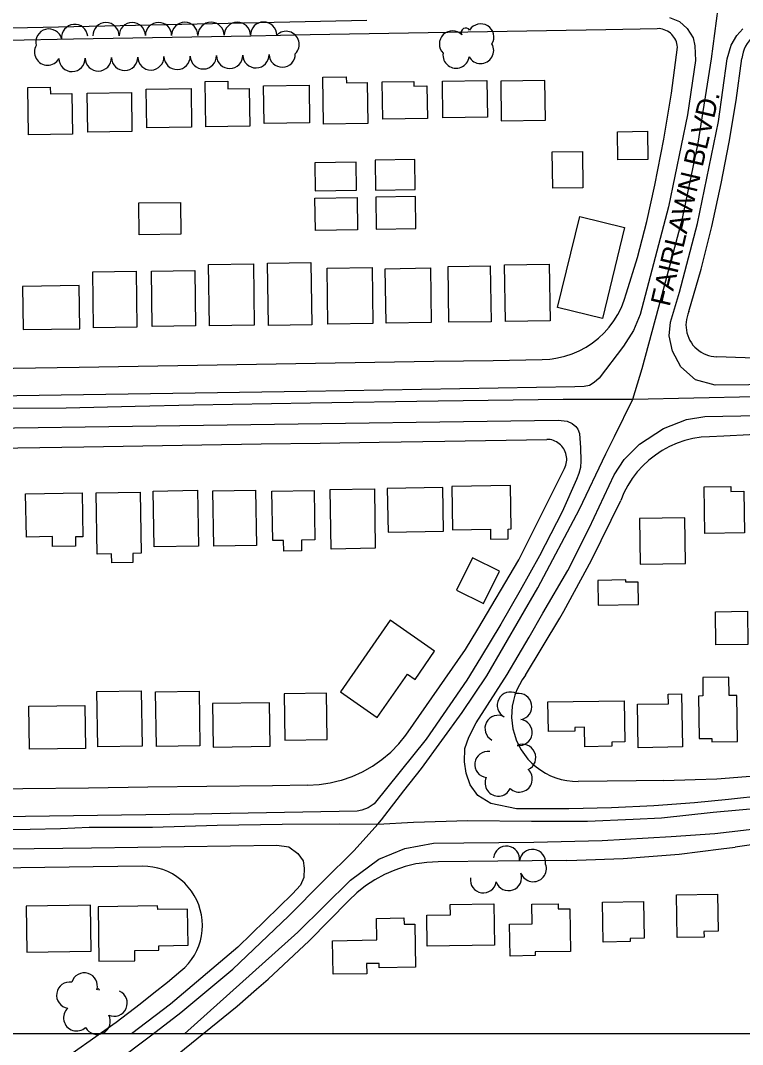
# Model space of a CAD drawing. Extents: x -25029 to 2274964, y -81170 to 687028.
# Drawn here: x 8021 to 8571, y -68757 to -67978 of the extents above; entities that cross this region are included whole.
import ezdxf

# ---------------------------------------------------------------- set-up
doc = ezdxf.new("R2010")
doc.units = 0
for name, color, linetype in [('60', 7, 'Continuous'), ('81911BEA - RW_X_Fee_RW', 7, 'Continuous'), ('BLDG', 7, 'Continuous'), ('GE_X_CL_2000', 7, 'Continuous'), ('ROAD', 7, 'Continuous'), ('ROAD-NAME', 7, 'Continuous'), ('TREES', 7, 'Continuous')]:
    doc.layers.add(name, color=color, linetype=linetype)

msp = doc.modelspace()

# ---------------------------------------------------------------- linework, layer by layer
at = {"layer": '60'}
msp.add_lwpolyline([(5251.64, -64748.36), (10251.64, -64748.36), (10251.64, -68748.36), (5251.64, -68748.36)], close=True, dxfattribs=at)
at = {"layer": '81911BEA - RW_X_Fee_RW'}
for p, q in [((8556.83, -68293.95), (8545.81, -68294.27)), ((8094.28, -68739.45), (8112.47, -68725.49))]:
    msp.add_line(p, q, dxfattribs=at)
for points in [[(8506.16, -67983.89), (8466.87, -67984.66), (8421.87, -67985.46), (8376.88, -67986.27), (8331.89, -67987.07), (8286.89, -67987.88), (8241.9, -67988.68), (8196.9, -67989.49), (8151.91, -67990.29), (8106.92, -67991.1), (8061.92, -67991.9), (8011.93, -67992.8), (7966.93, -67993.6), (7921.94, -67994.41), (7871.95, -67995.3), (7826.95, -67996.11), (7781.96, -67996.91), (7731.96, -67997.76)], [(8521.59, -67997.87), (8521.37, -67996.54), (8521.1, -67995.22), (8520.71, -67993.92), (8520.2, -67992.67), (8519.59, -67991.47), (8518.87, -67990.32), (8518.05, -67989.25), (8517.14, -67988.25), (8516.14, -67987.34), (8515.07, -67986.52), (8513.92, -67985.8), (8512.72, -67985.19), (8511.47, -67984.68), (8510.18, -67984.29), (8508.85, -67984.01), (8507.51, -67983.86), (8506.16, -67983.89)], [(8597.4, -67982.35), (8594.94, -67982.5), (8592.5, -67982.87), (8590.1, -67983.46), (8587.76, -67984.26), (8585.51, -67985.26), (8583.35, -67986.46), (8581.31, -67987.86), (8579.41, -67989.42), (8577.65, -67991.16), (8576.05, -67993.04), (8574.63, -67995.06), (8573.39, -67997.2), (8572.36, -67999.44), (8571.52, -68001.76), (8570.9, -68004.15), (8570.5, -68006.59)], [(8504.28, -68102.83), (8511.23, -68068.04), (8517.03, -68033.04), (8521.59, -67997.87)], [(8554.83, -68101.77), (8560.96, -68070.19), (8566.18, -68038.46), (8570.5, -68006.59)], [(8482.77, -68184.9), (8490.97, -68157.82), (8498.14, -68130.45), (8504.28, -68102.83)], [(8530.22, -68199.06), (8539.45, -68166.89), (8547.67, -68134.45), (8554.83, -68101.77)], [(8418.44, -68235.57), (8424.29, -68235.22), (8426.1, -68234.95), (8430.09, -68234.37), (8435.8, -68233.01), (8441.36, -68231.17), (8446.75, -68228.85), (8451.91, -68226.07), (8456.81, -68222.86), (8461.42, -68219.23), (8465.69, -68215.22), (8469.6, -68210.85), (8473.12, -68206.16), (8476.22, -68201.18), (8478.87, -68195.95), (8481.06, -68190.51), (8482.77, -68184.9)], [(8530.22, -68199.06), (8529.48, -68201), (8528.84, -68202.98), (8528.38, -68205), (8528.09, -68207.05), (8527.98, -68209.12), (8528.04, -68211.19), (8528.29, -68213.25), (8528.71, -68215.28), (8529.3, -68217.27), (8530.06, -68219.2), (8530.99, -68221.06), (8532.07, -68222.83), (8533.29, -68224.5), (8534.66, -68226.06), (8536.15, -68227.5), (8537.77, -68228.8), (8539.49, -68229.96), (8541.3, -68230.97), (8543.19, -68231.82), (8545.15, -68232.5), (8547.16, -68233.02), (8549.2, -68233.35), (8551.27, -68233.46)], [(7736.19, -68246.52), (7786.18, -68245.77), (7831.18, -68245.04), (7876.17, -68244.32), (7926.17, -68243.51), (7971.16, -68242.78), (8016.16, -68242.06), (8066.15, -68241.25), (8111.15, -68240.53), (8156.15, -68239.8), (8201.14, -68239.07), (8246.14, -68238.35), (8291.13, -68237.62), (8336.13, -68236.9), (8381.12, -68236.17), (8418.44, -68235.57)], [(8651.12, -68236.95), (8616.57, -68235.72), (8551.27, -68233.46)], [(8656.73, -68287.58), (8621.16, -68289.85), (8576.21, -68292.72), (8556.83, -68293.95)], [(7709.69, -68307.78), (7739.62, -68307.29), (7789.61, -68306.49), (7834.61, -68305.76), (7879.6, -68305.04), (7929.6, -68304.23), (7974.59, -68303.5), (8019.59, -68302.78), (8069.58, -68301.97), (8114.58, -68301.25), (8159.57, -68300.52)], [(8159.57, -68300.52), (8204.57, -68299.79), (8249.56, -68299.06), (8294.56, -68298.34), (8344.55, -68297.53), (8422, -68296.28)], [(8436.08, -68317.04), (8436.53, -68315.83), (8436.87, -68314.58), (8437.1, -68313.31), (8437.22, -68312.02), (8437.23, -68310.73), (8437.12, -68309.45), (8436.91, -68308.17), (8436.59, -68306.92), (8436.16, -68305.7), (8435.63, -68304.53), (8435, -68303.4), (8434.27, -68302.33), (8433.46, -68301.33), (8432.56, -68300.4), (8431.59, -68299.55), (8430.54, -68298.79), (8429.44, -68298.12), (8428.28, -68297.55), (8427.07, -68297.08), (8425.84, -68296.72), (8424.57, -68296.46), (8423.29, -68296.32), (8422, -68296.28)], [(8545.81, -68294.27), (8539.54, -68294.7), (8533.33, -68295.7), (8531.29, -68296.21), (8527.23, -68297.22), (8521.27, -68299.25), (8515.51, -68301.77), (8509.98, -68304.77), (8504.73, -68308.22), (8499.78, -68312.1), (8495.17, -68316.38), (8490.94, -68321.04), (8487.12, -68326.03), (8483.73, -68331.33), (8480.8, -68336.89), (8478.31, -68342.67)], [(8314.87, -68521.25), (8360.25, -68456.22), (8369.52, -68440.61), (8400.72, -68388.02), (8435.53, -68318.39), (8436.08, -68317.04)], [(8405.81, -68475.61), (8431.92, -68432.37), (8434.91, -68426.89), (8456.1, -68388.03), (8478.31, -68342.67)], [(8405.81, -68475.61), (8403.35, -68479.16), (8401.16, -68482.88), (8399.3, -68486.78), (8397.78, -68490.82), (8396.62, -68494.99), (8395.82, -68499.23), (8395.39, -68503.53), (8395.32, -68507.85), (8395.64, -68512.16), (8396.32, -68516.42), (8397.37, -68520.61), (8398.77, -68524.7), (8400.52, -68528.65), (8402.6, -68532.43), (8405.01, -68536.02), (8407.71, -68539.39), (8410.69, -68542.52), (8413.93, -68545.37), (8417.41, -68547.94), (8421.09, -68550.2), (8424.96, -68552.13), (8428.97, -68553.72), (8433.11, -68554.96), (8437.34, -68555.84), (8441.63, -68556.35), (8445.95, -68556.44)], [(8240.01, -68559.34), (8248.69, -68558.84), (8257.29, -68557.53), (8263.27, -68556.06), (8265.73, -68555.45), (8273.95, -68552.61), (8281.88, -68549.02), (8289.44, -68544.72), (8296.58, -68539.75), (8303.23, -68534.15), (8309.35, -68527.97), (8314.87, -68521.25)], [(8511.11, -68555.69), (8535.05, -68554.9), (8551.59, -68554.35), (8580.02, -68552.14), (8591.97, -68551.21), (8624.97, -68547.16), (8632.17, -68546.27)], [(8511.11, -68555.69), (8490.05, -68555.91), (8445.95, -68556.44)], [(8163.34, -68560.33), (8118.34, -68560.91), (8073.34, -68561.49), (8023.34, -68562.13), (7978.35, -68562.71), (7933.35, -68563.28), (7883.35, -68563.93), (7838.36, -68564.5), (7797.73, -68565.03)], [(8240.01, -68559.34), (8213.33, -68559.69), (8163.34, -68560.33)], [(8639.38, -68595.75), (8609.64, -68600.08), (8565.54, -68606.5)], [(8437.13, -68616.49), (8444.84, -68616.23), (8480.07, -68615.07), (8499.8, -68613.53), (8522.9, -68611.74), (8554.72, -68607.83), (8565.54, -68606.5)], [(8339.28, -68617.54), (8330.86, -68618), (8324.87, -68618.87), (8322.51, -68619.21), (8314.31, -68621.15), (8306.3, -68623.82), (8298.57, -68627.18), (8291.17, -68631.22), (8284.15, -68635.9), (8277.58, -68641.18), (8271.49, -68647.02)], [(8437.13, -68616.49), (8384.85, -68617.05), (8339.28, -68617.54)], [(8114.34, -68620.97), (8076.8, -68621.45), (8021.8, -68622.15), (7961.8, -68622.92), (7901.81, -68623.69), (7851.82, -68624.34), (7801.82, -68624.98), (7798.5, -68625.02)], [(8143.65, -68700.59), (8146.58, -68697.94), (8149.27, -68695.03), (8151.69, -68691.9), (8153.82, -68688.57), (8155.66, -68685.07), (8157.18, -68681.42), (8158.37, -68677.65), (8159.23, -68673.79), (8159.75, -68669.87), (8159.92, -68665.92), (8159.74, -68661.96), (8159.21, -68658.04), (8158.35, -68654.19), (8157.15, -68650.42), (8155.62, -68646.77), (8153.77, -68643.27), (8151.63, -68639.95), (8149.21, -68636.82), (8146.51, -68633.92), (8143.58, -68631.27), (8140.42, -68628.89), (8137.07, -68626.79), (8133.54, -68625), (8129.87, -68623.52), (8126.09, -68622.37), (8122.22, -68621.56), (8118.29, -68621.09), (8114.34, -68620.97)], [(8201.19, -68714.4), (8209.88, -68706.97), (8241.26, -68677.58), (8271.49, -68647.02)], [(8112.47, -68725.49), (8122.93, -68717.36), (8133.34, -68709.04), (8143.65, -68700.59)], [(8141.05, -68764.24), (8186.51, -68727.47), (8201.19, -68714.4)], [(7826.73, -68869.78), (7855.76, -68861.06), (7884.11, -68852.54), (7907.75, -68843.3), (7939.91, -68830.73), (7967.24, -68817.41), (7993.76, -68804.49), (8045.33, -68774), (8094.28, -68739.45)]]:
    msp.add_lwpolyline(points, dxfattribs=at)
at = {"layer": 'BLDG'}
for points in [[(8179.26, -68023.85), (8179.35, -68029.65), (8195.53, -68029.41), (8195.97, -68058.11), (8162.49, -68058.62), (8161.97, -68024.11)], [(8241.08, -68026.82), (8241.51, -68055.39), (8206.86, -68055.92), (8206.43, -68027.34)], [(8269.45, -68020.53), (8269.52, -68025.15), (8285.32, -68024.91), (8285.79, -68055.99), (8252.19, -68056.5), (8251.65, -68020.8)], [(8320.86, -68024.03), (8320.91, -68027.51), (8330.84, -68027.36), (8331.21, -68052.15), (8297.24, -68052.67), (8296.81, -68024.39)], [(8376.4, -68023.3), (8376.82, -68051.11), (8343.02, -68051.62), (8342.6, -68023.81)], [(8387.43, -68053.88), (8421.13, -68053.38), (8420.67, -68023.3), (8386.97, -68023.81)], [(8044.14, -68028.36), (8044.22, -68033.45), (8060.58, -68033.21), (8061.05, -68064.24), (8027.5, -68064.75), (8026.96, -68028.62)], [(8105.86, -68032.32), (8106.31, -68062.03), (8072.63, -68062.53), (8072.18, -68032.83)], [(8151.32, -68029.43), (8151.76, -68058.75), (8117.71, -68059.26), (8117.27, -68029.94)], [(8498.61, -68061.92), (8498.94, -68083.43), (8476.24, -68083.78), (8475.92, -68062.26)], [(8449.19, -68077.23), (8449.61, -68104.98), (8426.6, -68105.32), (8426.18, -68077.58)], [(8245.81, -68107.12), (8277.25, -68106.65), (8276.93, -68085.38), (8245.49, -68085.86)], [(8291.78, -68106.78), (8321.85, -68106.33), (8321.51, -68083.39), (8291.43, -68083.85)], [(8277.67, -68112.22), (8278.04, -68136.85), (8245.94, -68137.34), (8245.57, -68112.7)], [(8292.26, -68136.39), (8322.47, -68135.94), (8322.1, -68111.56), (8291.89, -68112.02)], [(8143.24, -68115.99), (8143.61, -68140.31), (8111.91, -68140.79), (8111.54, -68116.47)], [(8481.2, -68135.16), (8464.34, -68204.26), (8430.33, -68195.96), (8447.19, -68126.86)], [(8109.41, -68168.46), (8110.05, -68210.83), (8077.1, -68211.33), (8076.46, -68168.96)], [(8154.17, -68167.89), (8154.8, -68209.99), (8121.82, -68210.49), (8121.18, -68168.38)], [(8198.75, -68162.72), (8199.46, -68209.35), (8165.39, -68209.86), (8164.68, -68163.24)], [(8242.58, -68161.87), (8243.29, -68209.1), (8210.2, -68209.6), (8209.49, -68162.37)], [(8289.08, -68165.45), (8289.72, -68208.15), (8255.48, -68208.66), (8254.83, -68165.97)], [(8333.47, -68165.92), (8334.09, -68207.41), (8299.72, -68207.93), (8299.09, -68166.44)], [(8379.04, -68164.36), (8379.68, -68206.75), (8347.54, -68207.24), (8346.9, -68164.85)], [(8423.94, -68163.03), (8424.59, -68206.03), (8390.63, -68206.54), (8389.98, -68163.54)], [(8023.59, -68212.8), (8066.54, -68212.15), (8066.04, -68179.34), (8023.1, -68179.99)], [(8350.37, -68364.99), (8379.14, -68364.53), (8379.26, -68372.13), (8392.69, -68371.91), (8392.57, -68364.47), (8394.87, -68364.43), (8394.35, -68331.42), (8349.85, -68332.13)], [(8068.33, -68337.01), (8068.86, -68370.31), (8063.28, -68370.4), (8063.39, -68377.41), (8045.93, -68377.69), (8045.81, -68370.25), (8025.95, -68370.57), (8025.43, -68337.69)], [(8112.58, -68336.35), (8113.32, -68382.95), (8106.95, -68383.05), (8107.06, -68389.9), (8090.92, -68390.16), (8090.81, -68383.34), (8079.79, -68383.51), (8079.05, -68336.88)], [(8156.19, -68335.03), (8156.86, -68377.4), (8123.22, -68377.93), (8122.55, -68335.56)], [(8200.46, -68334.98), (8201.13, -68376.98), (8168.58, -68377.49), (8167.91, -68335.49)], [(8244.94, -68335.18), (8245.54, -68372.66), (8235.31, -68372.82), (8235.44, -68380.98), (8221.81, -68381.2), (8221.69, -68373.16), (8213.46, -68373.3), (8212.87, -68335.69)], [(8290.81, -68333.89), (8291.53, -68379.12), (8257.83, -68379.66), (8257.11, -68334.43)], [(8301.2, -68366.87), (8343.53, -68366.2), (8343, -68332.87), (8300.67, -68333.54)], [(8562.19, -68332.15), (8562.25, -68335.84), (8572.13, -68335.69), (8572.63, -68367.3), (8542.34, -68367.78), (8541.78, -68332.48)], [(8493.07, -68391.18), (8527.61, -68390.64), (8527.06, -68355.98), (8492.52, -68356.52)], [(8373.94, -68421.08), (8386.12, -68396.42), (8365.54, -68386.25), (8353.36, -68410.91)], [(8461.27, -68422.36), (8491.87, -68421.87), (8491.6, -68404.86), (8482.12, -68405.01), (8482.09, -68403.16), (8460.97, -68403.5)], [(8574.77, -68427.02), (8575.17, -68452.19), (8550.77, -68452.58), (8550.37, -68427.41)], [(8293.03, -68507.82), (8315.94, -68474.85), (8321.77, -68478.9), (8336.69, -68457.43), (8302.84, -68433.91), (8265.01, -68488.36)], [(8560.87, -68491.17), (8560.65, -68477.1), (8540.7, -68477.42), (8540.92, -68491.44), (8537.59, -68491.49), (8538.11, -68523.82), (8547.68, -68523.67), (8547.72, -68526.45), (8567.25, -68526.14), (8566.69, -68491.08)], [(8113.36, -68487.53), (8114.03, -68529.68), (8080.38, -68530.21), (8079.71, -68488.07)], [(8157.39, -68487.71), (8158.05, -68529.42), (8124.91, -68529.94), (8124.25, -68488.24)], [(8254.95, -68524.63), (8254.39, -68489.2), (8222.07, -68489.72), (8222.63, -68525.15)], [(8481.46, -68526.35), (8471.6, -68526.5), (8471.65, -68529.69), (8450.89, -68530.02), (8450.66, -68515.2), (8443.29, -68515.32), (8443.33, -68518.17), (8423.29, -68518.49), (8422.93, -68495.98), (8480.96, -68495.06)], [(8514.64, -68497.42), (8514.52, -68489.95), (8524.62, -68489.79), (8525.26, -68530.24), (8491.7, -68530.77), (8491.18, -68497.8)], [(8027.89, -68499.25), (8070.47, -68498.58), (8070.99, -68531.3), (8028.41, -68531.98)], [(8168.21, -68530.41), (8211.53, -68529.72), (8211, -68496.59), (8167.68, -68497.28)], [(8551.97, -68642.27), (8552.42, -68670.34), (8541.65, -68670.51), (8541.72, -68674.85), (8521.3, -68675.17), (8520.79, -68642.76)], [(8026.42, -68686.37), (8075.34, -68685.6), (8074.79, -68650.54), (8025.86, -68651.32)], [(8081.19, -68693.27), (8108.56, -68692.84), (8108.43, -68685.1), (8126.73, -68684.81), (8126.67, -68681.39), (8149.01, -68681.03), (8148.57, -68653.49), (8125.92, -68653.85), (8125.87, -68651.01), (8080.53, -68651.74)], [(8382.3, -68680.9), (8331.13, -68681.71), (8330.76, -68658.13), (8348.65, -68657.85), (8348.53, -68650.17), (8381.81, -68649.64)], [(8430.68, -68649.46), (8430.74, -68653.43), (8439.63, -68653.29), (8440.15, -68685.74), (8413.27, -68686.17), (8413.31, -68688.93), (8394.15, -68689.23), (8393.76, -68664.98), (8410.95, -68664.7), (8410.72, -68649.78)], [(8496.15, -68675.7), (8485.39, -68675.88), (8485.43, -68678.32), (8464.97, -68678.65), (8464.49, -68648.2), (8495.71, -68647.7)], [(8292.79, -68677.05), (8292.53, -68660.59), (8313.33, -68660.26), (8313.4, -68665.13), (8321.73, -68665), (8322.25, -68697.75), (8294.46, -68698.2), (8294.41, -68694.88), (8284.91, -68695.03), (8285.03, -68702.73), (8259.44, -68703.13), (8259.04, -68677.58)]]:
    msp.add_lwpolyline(points, close=True, dxfattribs=at)
at = {"layer": 'GE_X_CL_2000'}
for points in [[(8487.65, -68265.6), (8494.53, -68242.25), (8509.92, -68186.05), (8525.31, -68128.21), (8537.22, -68070.97), (8547.3, -68006.75), (8553.84, -67958.32)], [(8487.65, -68265.6), (8580.5, -68263.62), (8680.15, -68260.54), (8782.39, -68253.34), (8866.63, -68248.93), (8917.53, -68247.68), (8990.52, -68246.71), (9070.65, -68245.56), (9159.38, -68243.62), (9222.76, -68242.83), (9242.8, -68242.62), (9257.06, -68242.32), (9327.74, -68240.85), (9387.28, -68239), (9441.62, -68238.25), (9483.44, -68237.89), (9524.05, -68236.81), (9575.53, -68236.41), (9626.15, -68234.86), (9677.54, -68233.66), (9738.59, -68232.56), (9793.84, -68231.94), (9836.8, -68231.39), (9866.66, -68230.4)], [(8012.46, -68272.52), (8056.25, -68272.32), (8108.7, -68270.9), (8153.1, -68270.1), (8242.23, -68268.57), (8339.34, -68267.07), (8434.62, -68265.77), (8487.65, -68265.6)], [(8293.36, -68588.97), (8296.27, -68585.72), (8313.27, -68563.54), (8326.59, -68546.53), (8357.53, -68503.93), (8376.31, -68476.08), (8415.35, -68409.29), (8446.97, -68349.45), (8467.03, -68307.23), (8473.52, -68294.13), (8487.65, -68265.6)], [(8293.36, -68588.97), (8320.71, -68587.47), (8361.97, -68586.15), (8410.31, -68586.75), (8453.12, -68586.55), (8487.81, -68585.25), (8509.46, -68584.18), (8548.63, -68579.93), (8588.36, -68576.25)], [(7912.27, -68870.79), (7945.55, -68855.67), (7983.22, -68836.68), (7991.72, -68832.94), (8006.44, -68825.02), (8021.02, -68816.84), (8035.46, -68808.43), (8049.76, -68799.77), (8063.9, -68790.87), (8092.77, -68770.8), (8121.34, -68749.13), (8143.42, -68732.19), (8183.05, -68699.22), (8225.58, -68658.81), (8251.89, -68632.32), (8275.38, -68609.05), (8293.36, -68588.97)], [(8006.08, -68593.06), (8028.98, -68592.74), (8051.89, -68592.17), (8073.64, -68591.36), (8121.99, -68591.18), (8171.29, -68589.77), (8220.69, -68588.94), (8264.06, -68588.74), (8293.36, -68588.97)]]:
    msp.add_lwpolyline(points, dxfattribs=at)
at = {"layer": 'ROAD'}
for points in [[(7480.98, -67992.83), (7563.71, -67991.76), (7694.52, -67989.51), (7719.75, -67989.14), (7920.94, -67985.38), (8285.01, -67977.55)], [(8515.34, -67975.51), (8523.17, -67978.45), (8528.82, -67983.76), (8533.37, -67990.97), (8534.71, -67997.05), (8535.11, -68008.01), (8529.13, -68049.44), (8514.57, -68119.29), (8493.04, -68201.29), (8488.12, -68213.43), (8480.4, -68225.43), (8461.85, -68249.67), (8458.09, -68253.06), (8454.67, -68255.21), (8450.42, -68256.03), (8443.44, -68256.29), (8239.09, -68259.94), (7984.5, -68263.67)], [(8652.36, -68254), (8550.18, -68254.99), (8535.34, -68250.87), (8524.07, -68241.18), (8517.66, -68229.19), (8515.22, -68217.42), (8516.23, -68207.24), (8523.17, -68184.26), (8536.78, -68132), (8552.72, -68054.41), (8559.36, -68006.89), (8562.37, -67996.39), (8566.73, -67988.97), (8571.34, -67984.04)], [(8587.97, -68567.23), (8560.38, -68570.07), (8534.54, -68572.76), (8503.6, -68575.08), (8471.26, -68576.49), (8438.8, -68577.21), (8399.08, -68577.31), (8379.45, -68573.26), (8369.59, -68567.15), (8363.76, -68558.97), (8360.75, -68550.12), (8359.48, -68541.49), (8359.61, -68531.29), (8362.63, -68522.9), (8368.27, -68511.9), (8391.94, -68475.03), (8408.73, -68446.7), (8419.15, -68428.54), (8438.05, -68395.91), (8454.31, -68363.89), (8473.22, -68323.36), (8481.05, -68311.54), (8492.62, -68299.89), (8510.92, -68287.97), (8528.46, -68281.14), (8542.34, -68278.88), (8569.74, -68278.46), (8676.19, -68276.16)], [(7926.58, -68288.82), (8430.71, -68281.55), (8437.54, -68282.53), (8441.29, -68284.25), (8444.22, -68286.57), (8445.79, -68288.6), (8446.95, -68291.74), (8447.79, -68302.66), (8447.97, -68312.62), (8447.65, -68317.72), (8446.35, -68322.35), (8444.62, -68326.67), (8433.65, -68351.35), (8416.6, -68384.84), (8401.8, -68411.16), (8386.95, -68436.74), (8371.65, -68462.5), (8361.26, -68479.41), (8330.35, -68524.25), (8290.55, -68573.53), (8286.17, -68576.53), (8281.4, -68578.33), (8277.83, -68579.11), (8153.39, -68581.33), (7970.11, -68583.97)], [(8146.22, -68748.36), (8232.57, -68671.21), (8272.56, -68631.46), (8294.13, -68615.64), (8313.95, -68607.43), (8335.78, -68603.51), (8359.01, -68603.18), (8412.19, -68602.61), (8464.14, -68601.46), (8516.64, -68598.33), (8550, -68596.13), (8587.03, -68591.85), (8624.31, -68587.15), (8682.53, -68579.37), (8712.75, -68576.16), (8738.51, -68574.08), (8766.31, -68572.56), (8797.43, -68570.62), (8847.2, -68569.35), (8970.37, -68568.22), (9266.84, -68562.76), (9575.78, -68558.75), (9633.06, -68557.67)], [(7900.92, -68609.08), (8075.66, -68606.97), (8216.53, -68604.99), (8225.77, -68606.29), (8232.49, -68611.19), (8236.64, -68616.96), (8237.43, -68622.46), (8237.06, -68629.55), (8234.67, -68635.34), (8228.59, -68642.03), (8187.02, -68682.49), (8135.6, -68725.86), (8106.08, -68748.36)]]:
    msp.add_lwpolyline(points, dxfattribs=at)
at = {"layer": 'TREES'}
for centre, radius, start, end in [((8062.77, -67990.63), 10, 5.45011, 185.45011), ((8086.53, -67989.28), 10, 0.21389, 180.21389), ((8106.53, -67989.21), 10, 0.21389, 180.21389), ((8126.53, -67989.13), 10, 0.21389, 180.21389), ((8146.53, -67989.06), 10, 0.21389, 180.21389), ((8166.53, -67988.98), 10, 0.21389, 180.21389), ((8186.53, -67988.91), 10, 0.21389, 180.21389), ((8206.53, -67988.84), 10, 0.21389, 180.21389), ((8371.83, -67990.24), 10, 328.30956, 148.30956), ((8043.13, -67994.09), 10, 14.50098, 194.50098), ((8223.6, -67995.87), 10, 314.97247, 134.97247), ((8350.28, -67995.61), 10, 44.21227, 224.21227), ((8360.38, -67986.81), 3.46, 31.8929, 211.8929), ((8042.08, -68001.65), 10, 149.61903, 329.61903), ((8371.63, -68000.41), 10, 209.46604, 29.46604), ((8140.69, -68004.95), 10, 181.11945, 1.11945), ((8160.68, -68004.56), 10, 181.11945, 1.11945), ((8180.68, -68004.17), 10, 181.11945, 1.11945), ((8200.67, -68003.71), 10, 181.46717, 1.46717), ((8220.67, -68003.2), 10, 181.46719, 1.46719), ((8353.02, -68003.96), 10, 172.11019, 352.11019), ((8060.7, -68006.51), 10, 181.11945, 1.11945), ((8080.7, -68006.12), 10, 181.11945, 1.11945), ((8100.69, -68005.73), 10, 181.11945, 1.11945), ((8120.69, -68005.34), 10, 181.11945, 1.11945), ((8394.32, -68498.45), 10, 62.17125, 242.17125), ((8400.67, -68499.46), 10, 279.69876, 99.69876), ((8384.98, -68516.13), 10, 62.17125, 242.17125), ((8400.96, -68519.22), 10, 261.96965, 81.96965), ((8377.29, -68543.56), 10, 82.57903, 262.57903), ((8378.58, -68533.61), 0.0298, 82.06524, 262.06524), ((8403.72, -68538.22), 10, 294.54367, 114.54367), ((8401.01, -68554.59), 10, 226.6838, 46.6838), ((8385.07, -68557.67), 10, 155.19301, 335.19301), ((8391.37, -68615.67), 10, 353.0582, 173.0582), ((8411.22, -68618.09), 10, 353.0582, 173.0582), ((8411.75, -68622.72), 10, 200.03176, 20.03176), ((8392.94, -68629.51), 10, 199.65289, 19.65289), ((8373.78, -68631.34), 9.86, 171.05676, 351.05676), ((8070.02, -68712.04), 10, 343.02458, 163.02457), ((8058.96, -68719.01), 10, 81.37069, 261.37069), ((8080.55, -68715.27), 1.01, 342.42439, 162.42439), ((8092.76, -68725.02), 10, 245.62988, 65.62988), ((8064.24, -68736.25), 10, 132.68998, 312.68998), ((8079.82, -68738.86), 10, 208.27033, 28.27033)]:
    msp.add_arc(centre, radius, start, end, dxfattribs=at)

# ---------------------------------------------------------------- texts
at = {"layer": 'ROAD-NAME'}
msp.add_text('FAIRLAWN BLVD.', height=14.99, rotation=76.68489, dxfattribs=at).set_placement((8515.47, -68195.83))

doc.saveas('drawing.dxf')
